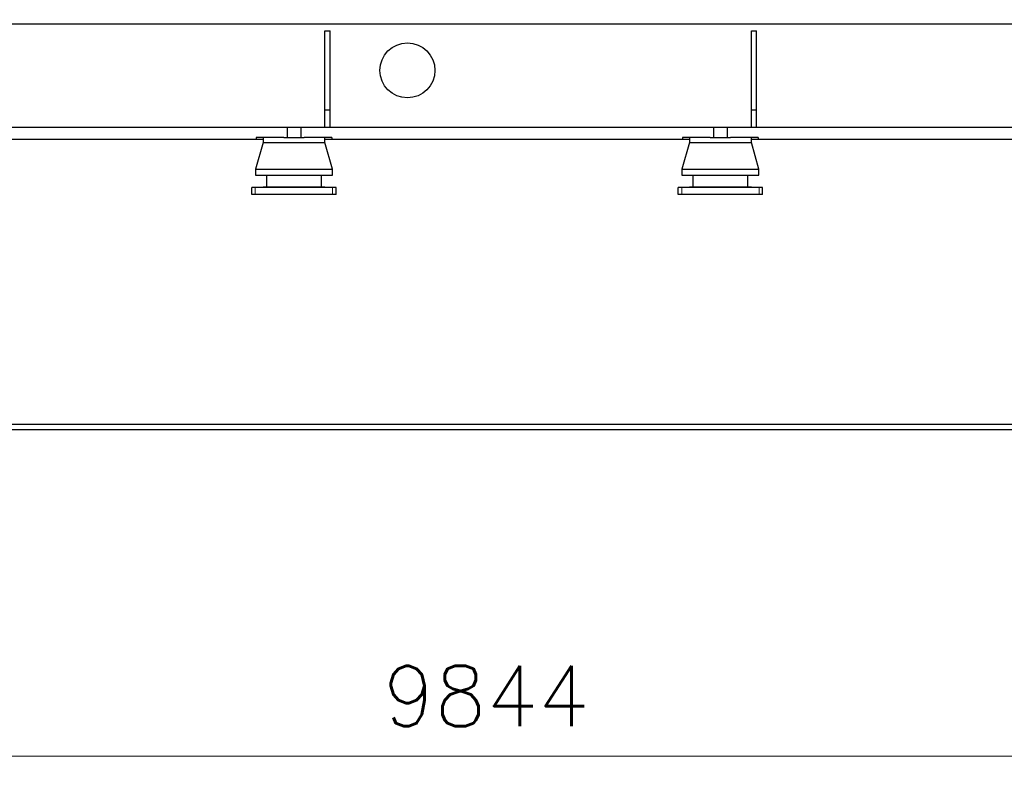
# Model space of a CAD drawing. Header units: millimetres. Extents: x 0 to 29700, y -16 to 21000.
# Tile 326 of 357: x 21765 to 24629, y 14094 to 16286. Entities that reach past the tile are written whole.
import ezdxf

# ---------------------------------------------------------------- set-up
doc = ezdxf.new("R2010")
doc.units = ezdxf.units.MM
doc.layers.add('1', color=7, linetype='Continuous', true_color=0xffffff)
doc.layers.add('254', color=7, linetype='Continuous', true_color=0xffffff)
doc.styles.add('latin_extended', font='simplex.shx')
doc.dimstyles.get("Standard").update_dxf_attribs({"dimtxt": 0.18, "dimasz": 0.18, "dimexe": 0.18, "dimexo": 0.0625, "dimgap": 0.09, "dimtad": 0, "dimtih": 1, "dimtoh": 1, "dimdec": 4, "dimzin": 0, "dimdsep": 46, "dimtxsty": 'Standard', "dimcen": 0.09, "dimadec": 0, "dimazin": 0, "dimtfac": 1, "dimtdec": 4, "dimtofl": 0, "dimtmove": 0, "dimatfit": 3, "dimfxl": 1, "dimtolj": 1, "dimtzin": 0, "dimarcsym": 0})

# ---------------------------------------------------------------- blocks, each defined once
blk = doc.blocks.new('_U4')
at = {"layer": '254', "color": 3, "linetype": 'Continuous', "lineweight": 13, "transparency": 16777216}
for p, q in [((28056.5, 18872.7), (28056.5, 14093.8)), ((18213, 16851.6), (18213, 14093.8)), ((18388, 14143.8), (27881.5, 14143.8))]:
    blk.add_line(p, q, dxfattribs=at)
at = {"layer": '254', "color": 3, "transparency": 16777216}
for points in [[(18388, 14173), (18388, 14114.6), (18213, 14143.8)], [(27881.5, 14114.6), (27881.5, 14173), (28056.5, 14143.8)]]:
    blk.add_solid(points, dxfattribs=at)
at = {"layer": 'Defpoints', "color": 0, "transparency": 16777216}
for p in [(28056.5, 18922.7), (18213, 16901.6), (28056.5, 14143.8)]:
    blk.add_point(p, dxfattribs=at)
at = {"layer": '254', "color": 2, "lineweight": 13, "transparency": 16777216, "insert": (22822.2, 14406.3), "char_height": 175, "attachment_point": 1, "style": 'latin_extended'}
blk.add_mtext('\\A1;9844', dxfattribs=at)

msp = doc.modelspace()

# ---------------------------------------------------------------- linework, layer by layer
at = {"layer": '1', "color": 2, "linetype": 'Continuous', "lineweight": 25}
for p, q in [((21097.588, 16273.803), (25584.418, 16273.803)), ((22652.987, 16253.803), (22667.987, 16253.803)), ((22652.987, 16023.803), (22652.987, 16253.803)), ((22667.987, 16023.803), (22667.987, 16253.803)), ((23892.987, 16253.803), (23907.987, 16253.803)), ((23892.987, 16023.803), (23892.987, 16253.803)), ((23907.987, 16023.803), (23907.987, 16253.803)), ((22652.987, 15973.803), (22652.987, 16023.803)), ((22652.987, 16023.803), (22667.987, 16023.803)), ((22667.987, 15973.803), (22667.987, 16023.803)), ((23892.987, 15973.803), (23892.987, 16023.803)), ((23892.987, 16023.803), (23907.987, 16023.803)), ((23907.987, 15973.803), (23907.987, 16023.803)), ((21191.487, 15973.803), (22542.987, 15973.803)), ((22542.987, 15973.803), (22542.987, 15943.803)), ((22542.989, 15973.803), (22582.984, 15973.803)), ((22582.987, 15973.803), (22582.987, 15943.803)), ((22582.987, 15973.803), (23782.987, 15973.803)), ((23782.987, 15973.803), (23782.987, 15943.803)), ((23782.989, 15973.803), (23822.984, 15973.803)), ((23822.987, 15973.803), (24907.987, 15973.803)), ((23822.987, 15973.803), (23822.987, 15943.803)), ((21197.045, 15938.803), (22452.987, 15938.803)), ((22472.987, 15928.803), (22450.987, 15851.803)), ((22533.406, 15943.803), (22452.987, 15943.803)), ((22452.987, 15943.803), (22452.987, 15938.803)), ((22452.987, 15938.803), (22472.987, 15938.803)), ((22472.987, 15943.803), (22472.987, 15928.803)), ((22472.987, 15928.803), (22652.987, 15928.803)), ((22533.408, 15943.803), (22592.574, 15943.803)), ((22672.987, 15943.803), (22592.567, 15943.803)), ((22652.986, 15938.803), (22672.987, 15938.803)), ((22652.987, 15928.803), (22652.987, 15943.803)), ((22674.987, 15851.803), (22652.987, 15928.803)), ((22672.987, 15943.803), (22672.987, 15938.803)), ((22672.987, 15938.803), (23692.987, 15938.803)), ((23712.987, 15928.803), (23690.987, 15851.803)), ((23692.987, 15943.803), (23692.987, 15938.803)), ((23773.406, 15943.803), (23692.987, 15943.803)), ((23692.987, 15938.803), (23712.987, 15938.803)), ((23712.987, 15943.803), (23712.987, 15928.803)), ((23712.987, 15928.803), (23892.987, 15928.803)), ((23773.408, 15943.803), (23832.574, 15943.803)), ((23912.987, 15943.803), (23832.567, 15943.803)), ((23892.986, 15938.803), (23912.987, 15938.803)), ((23892.987, 15928.803), (23892.987, 15943.803)), ((23914.987, 15851.803), (23892.987, 15928.803)), ((23912.987, 15943.803), (23912.987, 15938.803)), ((23912.987, 15938.803), (24817.987, 15938.803)), ((22450.987, 15851.803), (22674.987, 15851.803)), ((22450.987, 15851.803), (22450.987, 15833.803)), ((22450.987, 15833.803), (22674.987, 15833.803)), ((22482.987, 15833.803), (22482.987, 15799.803)), ((22642.987, 15799.803), (22642.987, 15833.803)), ((22674.987, 15833.803), (22674.987, 15851.803)), ((23690.987, 15851.803), (23914.987, 15851.803)), ((23690.987, 15851.803), (23690.987, 15833.803)), ((23690.987, 15833.803), (23914.987, 15833.803)), ((23722.987, 15833.803), (23722.987, 15799.803)), ((23882.987, 15799.803), (23882.987, 15833.803)), ((23914.987, 15833.803), (23914.987, 15851.803)), ((22450.487, 15797.803), (22440.487, 15797.803)), ((22440.487, 15777.803), (22440.487, 15797.803)), ((22450.487, 15777.803), (22440.487, 15777.803)), ((22675.487, 15797.803), (22450.487, 15797.803)), ((22675.487, 15777.803), (22450.487, 15777.803)), ((22472.987, 15799.803), (22652.987, 15799.803)), ((22472.987, 15799.803), (22472.987, 15797.803)), ((22652.987, 15797.803), (22652.987, 15799.803)), ((22685.487, 15797.803), (22675.487, 15797.803)), ((22685.487, 15777.803), (22675.487, 15777.803)), ((22685.487, 15777.803), (22685.487, 15797.803)), ((23690.487, 15797.803), (23680.487, 15797.803)), ((23680.487, 15777.803), (23680.487, 15797.803)), ((23690.487, 15777.803), (23680.487, 15777.803)), ((23915.487, 15797.803), (23690.487, 15797.803)), ((23915.487, 15777.803), (23690.487, 15777.803)), ((23712.987, 15799.803), (23892.987, 15799.803)), ((23712.987, 15799.803), (23712.987, 15797.803)), ((23892.987, 15797.803), (23892.987, 15799.803)), ((23925.487, 15797.803), (23915.487, 15797.803)), ((23925.487, 15777.803), (23915.487, 15777.803)), ((23925.487, 15777.803), (23925.487, 15797.803)), ((26842.987, 15108.803), (18942.987, 15108.803)), ((18942.987, 15093.803), (26842.987, 15093.803))]:
    msp.add_line(p, q, dxfattribs=at)
at = {"layer": '1', "color": 4, "linetype": 'Continuous', "lineweight": 13}
for p, q in [((22450.487, 15777.803), (22450.487, 15797.803)), ((22675.487, 15777.803), (22675.487, 15797.803)), ((23690.487, 15777.803), (23690.487, 15797.803)), ((23915.487, 15777.803), (23915.487, 15797.803))]:
    msp.add_line(p, q, dxfattribs=at)
at = {"layer": '1', "color": 2, "linetype": 'Continuous', "lineweight": 25}
msp.add_circle((22892.987, 16138.803), 80, dxfattribs=at)

# ---------------------------------------------------------------- dimensions: what is measured, and where the dimension line sits
at = {"layer": '254', "color": 2, "linetype": 'Continuous', "lineweight": 13}
dim = msp.add_linear_dim(base=(28056.493, 14143.803), p1=(18212.987, 16901.584), p2=(28056.493, 18922.663), dimstyle='Standard', override={"dimscale": 50, "dimtxt": 3.5, "dimasz": 3.5, "dimexe": 1, "dimexo": 1, "dimgap": 1.75, "dimtad": 1, "dimtih": 1, "dimtoh": 0, "dimdec": 0, "dimlfac": 1, "dimzin": 8, "dimdsep": 46, "dimlunit": 2, "dimtxsty": 'latin_extended', "dimsah": 1, "dimse1": 0, "dimse2": 0, "dimsd1": 0, "dimsd2": 0, "dimclrd": 3, "dimclre": 3, "dimclrt": 2, "dimtol": 0, "dimtm": -0.1, "dimtfac": 0.714286, "dimtdec": 3, "dimtofl": 1, "dimtmove": 0, "dimtzin": 8, "dimlwd": 13, "dimlwe": 13}, dxfattribs=at)
dim.commit()
dim.dimension.update_dxf_attribs({"geometry": '_U4', "text_midpoint": (23134.74, 14143.803), "dimtype": 160})

doc.saveas('drawing.dxf')
